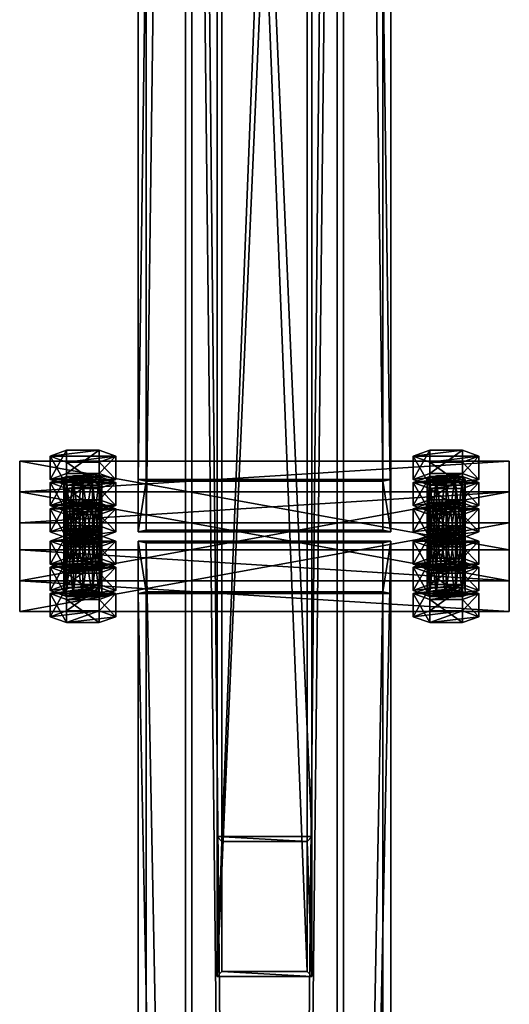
# Model space of a CAD drawing. Header units: millimetres. Extents: x -333 to 67333, y -930 to 39730.
# Tile 500 of 656: x 27745 to 28055, y 7622 to 8246. Entities that reach past the tile are written whole.
import ezdxf

# ---------------------------------------------------------------- set-up
doc = ezdxf.new("R2010")
doc.units = ezdxf.units.MM
for name, color, linetype in [('5', 7, 'Continuous'), ('6', 7, 'Continuous'), ('8', 7, 'Continuous'), ('95', 7, 'Continuous'), ('99', 7, 'Continuous')]:
    doc.layers.add(name, color=color, linetype=linetype)

msp = doc.modelspace()

# ---------------------------------------------------------------- meshes
at = {"layer": '5', "color": 131}
mesh = msp.add_polyface(dxfattribs=at)
corners = [(27946, 185.3, 2984), (27854, 185.3, 2984), (27854, 9385, 2984), (27946, 9385, 2984), (27854, 185.3, 3076), (27854, 9385, 3076), (27946, 185.3, 3076), (27946, 9385, 3076), (27950, 185.3, 2980), (27950, 185.3, 3080), (27950, 9385, 3080), (27950, 9385, 2980), (27850, 185.3, 3080), (27850, 9385, 3080), (27850, 185.3, 2980), (27850, 9385, 2980)]
mesh.append_faces([[corners[k] for k in face] for face in [(0, 2, 3, 3), (1, 5, 2, 2), (4, 7, 5, 5), (6, 3, 7, 7), (8, 10, 11, 11), (9, 13, 10, 10), (12, 15, 13, 13), (14, 11, 15, 15)]], dxfattribs={"vtx0": -1, "color": 131})
mesh.append_faces([[corners[k] for k in face] for face in [(9, 6, 12, 12), (6, 8, 0, 0), (0, 8, 1, 1), (12, 4, 14, 14), (4, 12, 6, 6), (14, 1, 8, 8), (11, 3, 15, 15), (3, 10, 7, 7), (7, 10, 5, 5), (15, 2, 13, 13), (2, 15, 3, 3), (13, 5, 10, 10)]], dxfattribs={"vtx0": -1, "vtx1": -1, "color": 131})
mesh.append_faces([[corners[k] for k in face] for face in [(6, 9, 8, 8), (14, 4, 1, 1), (3, 11, 10, 10), (13, 2, 5, 5)]], dxfattribs={"vtx0": -1, "vtx2": -1, "vtx3": -1, "color": 131})
mesh.append_faces([[corners[k] for k in face] for face in [(0, 1, 2, 2), (1, 4, 5, 5), (4, 6, 7, 7), (6, 0, 3, 3), (8, 9, 10, 10), (9, 12, 13, 13), (12, 14, 15, 15), (14, 8, 11, 11)]], dxfattribs={"vtx2": -1, "vtx3": -1, "color": 131})
at = {"layer": '6', "color": 2}
mesh = msp.add_polyface(dxfattribs=at)
corners = [(27980, 19380.14, 7183.53), (27820, 19380.14, 7183.53), (27820, 7954.94, 4755.1), (27980, 7954.94, 4755.1), (27980, 19380.14, 7347.1), (27980, 7921.68, 4911.61), (27820, 19380.14, 7347.1), (27820, 7921.68, 4911.61), (27825, 7953.9, 4759.99), (27975, 7953.9, 4759.99), (27975, 7922.72, 4906.72), (27825, 7922.72, 4906.72), (27975, 19380.14, 7188.64), (27975, 19380.14, 7341.99), (27825, 19380.14, 7188.64), (27825, 19380.14, 7341.99)]
mesh.append_faces([[corners[k] for k in face] for face in [(0, 2, 3, 3), (4, 3, 5, 5), (6, 5, 7, 7), (1, 7, 2, 2), (12, 10, 9, 9), (14, 9, 8, 8), (15, 8, 11, 11), (13, 11, 10, 10)]], dxfattribs={"vtx0": -1, "color": 2})
mesh.append_faces([[corners[k] for k in face] for face in [(2, 8, 3, 3), (8, 7, 11, 11), (11, 7, 10, 10), (3, 9, 5, 5), (9, 3, 8, 8), (5, 10, 7, 7), (0, 12, 1, 1), (12, 4, 13, 13), (13, 4, 15, 15), (1, 14, 6, 6), (14, 1, 12, 12), (6, 15, 4, 4)]], dxfattribs={"vtx0": -1, "vtx1": -1, "color": 2})
mesh.append_faces([[corners[k] for k in face] for face in [(8, 2, 7, 7), (5, 9, 10, 10), (12, 0, 4, 4), (6, 14, 15, 15)]], dxfattribs={"vtx0": -1, "vtx2": -1, "vtx3": -1, "color": 2})
mesh.append_faces([[corners[k] for k in face] for face in [(0, 1, 2, 2), (4, 0, 3, 3), (6, 4, 5, 5), (1, 6, 7, 7), (12, 13, 10, 10), (14, 12, 9, 9), (15, 14, 8, 8), (13, 15, 11, 11)]], dxfattribs={"vtx2": -1, "vtx3": -1, "color": 2})
mesh = msp.add_polyface(dxfattribs=at)
corners = [(27825, 7914.78, 4751.68), (27975, 7914.78, 4751.68), (27975, 175.3, 3106.65), (27825, 175.3, 3106.65), (27975, 7883.59, 4898.4), (27975, 25.3, 3228.12), (27825, 7883.59, 4898.4), (27825, 25.3, 3228.12), (27820, 7915.82, 4746.79), (27820, 7882.55, 4903.29), (27820, 20.3, 3232.17), (27820, 180.3, 3102.61), (27980, 7882.55, 4903.29), (27980, 20.3, 3232.17), (27980, 7915.82, 4746.79), (27980, 180.3, 3102.61)]
mesh.append_faces([[corners[k] for k in face] for face in [(0, 2, 3, 3), (1, 5, 2, 2), (4, 7, 5, 5), (6, 3, 7, 7), (8, 10, 11, 11), (9, 13, 10, 10), (12, 15, 13, 13), (14, 11, 15, 15)]], dxfattribs={"vtx0": -1, "color": 2})
mesh.append_faces([[corners[k] for k in face] for face in [(9, 6, 12, 12), (6, 8, 0, 0), (0, 8, 1, 1), (12, 4, 14, 14), (4, 12, 6, 6), (14, 1, 8, 8), (11, 3, 15, 15), (3, 10, 7, 7), (7, 10, 5, 5), (15, 2, 13, 13), (2, 15, 3, 3), (13, 5, 10, 10)]], dxfattribs={"vtx0": -1, "vtx1": -1, "color": 2})
mesh.append_faces([[corners[k] for k in face] for face in [(6, 9, 8, 8), (14, 4, 1, 1), (3, 11, 10, 10), (13, 2, 5, 5)]], dxfattribs={"vtx0": -1, "vtx2": -1, "vtx3": -1, "color": 2})
mesh.append_faces([[corners[k] for k in face] for face in [(0, 1, 2, 2), (1, 4, 5, 5), (4, 6, 7, 7), (6, 0, 3, 3), (8, 9, 10, 10), (9, 12, 13, 13), (12, 14, 15, 15), (14, 8, 11, 11)]], dxfattribs={"vtx2": -1, "vtx3": -1, "color": 2})
at = {"layer": '8', "color": 253}
mesh = msp.add_polyface(dxfattribs=at)
corners = [(27927, 7643.02, 4688.8), (27873, 7643.02, 4688.8), (27873, 9009.3, 3080), (27927, 9009.3, 3080), (27873, 7725.26, 4706.28), (27873, 9106.38, 3080), (27927, 7725.26, 4706.28), (27927, 9106.38, 3080), (27930, 7639.68, 4688.1), (27930, 7728.59, 4706.99), (27930, 9110.32, 3080), (27930, 9005.36, 3080), (27870, 7728.59, 4706.99), (27870, 9110.32, 3080), (27870, 7639.68, 4688.1), (27870, 9005.36, 3080)]
mesh.append_faces([[corners[k] for k in face] for face in [(0, 2, 3, 3), (1, 5, 2, 2), (4, 7, 5, 5), (6, 3, 7, 7), (8, 10, 11, 11), (9, 13, 10, 10), (12, 15, 13, 13), (14, 11, 15, 15)]], dxfattribs={"vtx0": -1, "color": 253})
mesh.append_faces([[corners[k] for k in face] for face in [(9, 6, 12, 12), (6, 8, 0, 0), (0, 8, 1, 1), (12, 4, 14, 14), (4, 12, 6, 6), (14, 1, 8, 8), (11, 3, 15, 15), (3, 10, 7, 7), (7, 10, 5, 5), (15, 2, 13, 13), (2, 15, 3, 3), (13, 5, 10, 10)]], dxfattribs={"vtx0": -1, "vtx1": -1, "color": 253})
mesh.append_faces([[corners[k] for k in face] for face in [(6, 9, 8, 8), (14, 4, 1, 1), (3, 11, 10, 10), (13, 2, 5, 5)]], dxfattribs={"vtx0": -1, "vtx2": -1, "vtx3": -1, "color": 253})
mesh.append_faces([[corners[k] for k in face] for face in [(0, 1, 2, 2), (1, 4, 5, 5), (4, 6, 7, 7), (6, 0, 3, 3), (8, 9, 10, 10), (9, 12, 13, 13), (12, 14, 15, 15), (14, 8, 11, 11)]], dxfattribs={"vtx2": -1, "vtx3": -1, "color": 253})
at = {"layer": '95', "color": 7}
mesh = msp.add_polyface(dxfattribs=at)
corners = [(27795.4, 7940.09, 4897.12), (27764.22, 7936.35, 4914.73), (27774.61, 7940.09, 4897.12), (27805.79, 7936.35, 4914.73), (27791, 7940.47, 4823.19), (27779, 7940.47, 4823.19), (27785, 7940.8, 4821.62), (27774.61, 7939.56, 4827.49), (27773, 7938.31, 4833.36), (27795.4, 7939.56, 4827.49), (27774.61, 7937.06, 4839.22), (27797, 7938.31, 4833.36), (27779, 7936.15, 4843.52), (27795.4, 7937.06, 4839.22), (27805.79, 7952.98, 4836.47), (27795.4, 7956.72, 4818.87), (27795.4, 7942.05, 4815.75), (27805.79, 7938.31, 4833.36), (27774.61, 7956.72, 4818.87), (27774.61, 7942.05, 4815.75), (27764.22, 7952.98, 4836.47), (27764.22, 7938.31, 4833.36), (27774.61, 7949.24, 4854.08), (27774.61, 7934.57, 4850.96), (27795.4, 7949.24, 4854.08), (27795.4, 7934.57, 4850.96), (27795.4, 7956.19, 4749.24), (27791, 7957.1, 4744.94), (27791, 7917.98, 4736.62), (27785, 7957.44, 4743.37), (27785, 7918.31, 4735.05), (27779, 7957.1, 4744.94), (27779, 7917.98, 4736.62), (27774.61, 7956.19, 4749.24), (27774.61, 7917.07, 4740.92), (27773, 7954.94, 4755.1), (27797, 7954.94, 4755.1), (27774.61, 7953.69, 4760.97), (27779, 7952.78, 4765.27), (27795.4, 7953.69, 4760.97), (27785, 7952.45, 4766.84), (27791, 7952.78, 4765.27), (27805.79, 7969.61, 4758.22), (27795.4, 7973.36, 4740.62), (27795.4, 7958.68, 4737.5), (27805.79, 7954.94, 4755.1), (27774.61, 7973.36, 4740.62), (27774.61, 7958.68, 4737.5), (27764.22, 7969.61, 4758.22), (27764.22, 7954.94, 4755.1), (27774.61, 7965.87, 4775.83), (27774.61, 7951.2, 4772.71), (27795.4, 7965.87, 4775.83), (27795.4, 7951.2, 4772.71)]
mesh.append_faces([[corners[k] for k in face] for face in [(0, 1, 2, 2), (4, 5, 6, 6), (14, 16, 17, 17), (15, 19, 16, 16), (18, 21, 19, 19), (20, 23, 21, 21), (22, 25, 23, 23), (24, 17, 25, 25), (15, 20, 18, 18), (22, 14, 24, 24), (21, 16, 19, 19), (27, 31, 29, 29), (40, 39, 41, 41), (42, 44, 45, 45), (43, 47, 44, 44), (46, 49, 47, 47), (48, 51, 49, 49), (50, 53, 51, 51), (52, 45, 53, 53), (43, 48, 46, 46), (50, 42, 52, 52), (45, 51, 53, 53), (49, 44, 47, 47)]], dxfattribs={"vtx0": -1, "color": 7})
mesh.append_faces([[corners[k] for k in face] for face in [(5, 4, 7, 7), (7, 4, 8, 8), (8, 9, 10, 10), (10, 11, 12, 12), (20, 14, 22, 22), (23, 17, 21, 21), (31, 27, 33, 33), (33, 27, 35, 35), (35, 36, 37, 37), (37, 36, 38, 38), (38, 39, 40, 40), (48, 42, 50, 50), (51, 45, 49, 49)]], dxfattribs={"vtx0": -1, "vtx1": -1, "color": 7})
mesh.append_faces([[corners[k] for k in face] for face in [(1, 0, 3, 3), (8, 4, 9, 9), (10, 9, 11, 11), (12, 11, 13, 13), (20, 15, 14, 14), (21, 17, 16, 16), (35, 27, 26, 26), (35, 26, 36, 36), (38, 36, 39, 39), (48, 43, 42, 42), (49, 45, 44, 44)]], dxfattribs={"vtx0": -1, "vtx2": -1, "vtx3": -1, "color": 7})
mesh.append_faces([[corners[k] for k in face] for face in [(14, 15, 16, 16), (15, 18, 19, 19), (18, 20, 21, 21), (20, 22, 23, 23), (22, 24, 25, 25), (24, 14, 17, 17), (26, 27, 28, 28), (27, 29, 30, 30), (29, 31, 32, 32), (31, 33, 34, 34), (42, 43, 44, 44), (43, 46, 47, 47), (46, 48, 49, 49), (48, 50, 51, 51), (50, 52, 53, 53), (52, 42, 45, 45)]], dxfattribs={"vtx2": -1, "vtx3": -1, "color": 7})
mesh = msp.add_polyface(dxfattribs=at)
corners = [(28025.4, 7940.09, 4897.12), (27994.22, 7936.35, 4914.73), (28004.61, 7940.09, 4897.12), (28035.79, 7936.35, 4914.73), (28021, 7940.47, 4823.19), (28009, 7940.47, 4823.19), (28015, 7940.8, 4821.62), (28004.61, 7939.56, 4827.49), (28003, 7938.31, 4833.36), (28025.4, 7939.56, 4827.49), (28004.61, 7937.06, 4839.22), (28027, 7938.31, 4833.36), (28009, 7936.15, 4843.52), (28025.4, 7937.06, 4839.22), (28035.79, 7952.98, 4836.47), (28025.4, 7956.72, 4818.87), (28025.4, 7942.05, 4815.75), (28035.79, 7938.31, 4833.36), (28004.61, 7956.72, 4818.87), (28004.61, 7942.05, 4815.75), (27994.22, 7952.98, 4836.47), (27994.22, 7938.31, 4833.36), (28004.61, 7949.24, 4854.08), (28004.61, 7934.57, 4850.96), (28025.4, 7949.24, 4854.08), (28025.4, 7934.57, 4850.96), (28025.4, 7956.19, 4749.24), (28021, 7957.1, 4744.94), (28021, 7917.98, 4736.62), (28015, 7957.44, 4743.37), (28015, 7918.31, 4735.05), (28009, 7957.1, 4744.94), (28009, 7917.98, 4736.62), (28004.61, 7956.19, 4749.24), (28004.61, 7917.07, 4740.92), (28003, 7954.94, 4755.1), (28004.61, 7953.69, 4760.97), (28027, 7954.94, 4755.1), (28009, 7952.78, 4765.27), (28025.4, 7953.69, 4760.97), (28015, 7952.45, 4766.84), (28021, 7952.78, 4765.27), (28035.79, 7969.61, 4758.22), (28025.4, 7973.36, 4740.62), (28025.4, 7958.68, 4737.5), (28035.79, 7954.94, 4755.1), (28004.61, 7973.36, 4740.62), (28004.61, 7958.68, 4737.5), (27994.22, 7969.61, 4758.22), (27994.22, 7954.94, 4755.1), (28004.61, 7965.87, 4775.83), (28004.61, 7951.2, 4772.71), (28025.4, 7965.87, 4775.83), (28025.4, 7951.2, 4772.71)]
mesh.append_faces([[corners[k] for k in face] for face in [(0, 1, 2, 2), (4, 5, 6, 6), (14, 16, 17, 17), (15, 19, 16, 16), (18, 21, 19, 19), (20, 23, 21, 21), (22, 25, 23, 23), (24, 17, 25, 25), (15, 20, 18, 18), (22, 14, 24, 24), (21, 16, 19, 19), (27, 31, 29, 29), (40, 39, 41, 41), (42, 44, 45, 45), (43, 47, 44, 44), (46, 49, 47, 47), (48, 51, 49, 49), (50, 53, 51, 51), (52, 45, 53, 53), (43, 48, 46, 46), (50, 42, 52, 52), (45, 51, 53, 53), (49, 44, 47, 47)]], dxfattribs={"vtx0": -1, "color": 7})
mesh.append_faces([[corners[k] for k in face] for face in [(5, 4, 7, 7), (7, 4, 8, 8), (8, 9, 10, 10), (10, 11, 12, 12), (20, 14, 22, 22), (23, 16, 21, 21), (31, 27, 33, 33), (33, 27, 35, 35), (35, 26, 36, 36), (36, 37, 38, 38), (38, 39, 40, 40), (48, 42, 50, 50), (51, 44, 49, 49)]], dxfattribs={"vtx0": -1, "vtx1": -1, "color": 7})
mesh.append_faces([[corners[k] for k in face] for face in [(1, 0, 3, 3), (8, 4, 9, 9), (10, 9, 11, 11), (12, 11, 13, 13), (20, 15, 14, 14), (23, 17, 16, 16), (35, 27, 26, 26), (36, 26, 37, 37), (38, 37, 39, 39), (48, 43, 42, 42), (51, 45, 44, 44)]], dxfattribs={"vtx0": -1, "vtx2": -1, "vtx3": -1, "color": 7})
mesh.append_faces([[corners[k] for k in face] for face in [(14, 15, 16, 16), (15, 18, 19, 19), (18, 20, 21, 21), (20, 22, 23, 23), (22, 24, 25, 25), (24, 14, 17, 17), (26, 27, 28, 28), (27, 29, 30, 30), (29, 31, 32, 32), (31, 33, 34, 34), (42, 43, 44, 44), (43, 46, 47, 47), (46, 48, 49, 49), (48, 50, 51, 51), (50, 52, 53, 53), (52, 42, 45, 45)]], dxfattribs={"vtx2": -1, "vtx3": -1, "color": 7})
mesh = msp.add_polyface(dxfattribs=at)
corners = [(27785, 7924.17, 4899.87), (27774.61, 7922.92, 4905.74), (27779, 7923.84, 4901.44), (27791, 7923.84, 4901.44), (27795.4, 7922.92, 4905.74), (27773, 7921.68, 4911.61), (27797, 7921.68, 4911.61), (27774.61, 7920.43, 4917.48), (27779, 7919.52, 4921.77), (27795.4, 7920.43, 4917.48), (27791, 7919.52, 4921.77), (27785, 7919.18, 4923.35), (27805.79, 7936.35, 4914.73), (27795.4, 7940.09, 4897.12), (27795.4, 7925.42, 4894), (27805.79, 7921.68, 4911.61), (27774.61, 7940.09, 4897.12), (27774.61, 7925.42, 4894), (27764.22, 7936.35, 4914.73), (27764.22, 7921.68, 4911.61), (27774.61, 7932.61, 4932.33), (27774.61, 7917.93, 4929.21), (27795.4, 7932.61, 4932.33), (27795.4, 7917.93, 4929.21), (27797, 7938.31, 4833.36), (27795.4, 7939.56, 4827.49), (27795.4, 7900.43, 4819.17), (27791, 7940.47, 4823.19), (27791, 7901.35, 4814.88), (27785, 7940.8, 4821.62), (27785, 7901.68, 4813.3), (27779, 7940.47, 4823.19), (27779, 7901.35, 4814.88), (27774.61, 7939.56, 4827.49), (27774.61, 7900.43, 4819.17), (27773, 7938.31, 4833.36), (27773, 7899.19, 4825.04), (27774.61, 7937.06, 4839.22), (27774.61, 7897.94, 4830.91), (27791, 7936.15, 4843.52), (27795.4, 7937.06, 4839.22), (27795.4, 7897.94, 4830.91), (27797, 7899.19, 4825.04), (27779, 7936.15, 4843.52), (27785, 7935.81, 4845.09), (27805.79, 7938.31, 4833.36), (27774.61, 7934.57, 4850.96), (27795.4, 7934.57, 4850.96), (27797, 7954.94, 4755.1), (27795.4, 7956.19, 4749.24), (27795.4, 7917.07, 4740.92), (27797, 7915.82, 4746.79), (27791, 7917.98, 4736.62), (27791, 7957.1, 4744.94), (27785, 7918.31, 4735.05), (27785, 7957.44, 4743.37), (27779, 7917.98, 4736.62), (27779, 7957.1, 4744.94), (27774.61, 7917.07, 4740.92), (27774.61, 7956.19, 4749.24), (27773, 7954.94, 4755.1), (27773, 7915.82, 4746.79), (27774.61, 7953.69, 4760.97), (27774.61, 7914.57, 4752.66), (27779, 7952.78, 4765.27), (27779, 7913.66, 4756.95), (27785, 7952.45, 4766.84), (27785, 7913.32, 4758.53), (27791, 7952.78, 4765.27), (27791, 7913.66, 4756.95), (27795.4, 7953.69, 4760.97), (27795.4, 7914.57, 4752.66), (27795.4, 7919.56, 4729.18), (27764.22, 7915.82, 4746.79), (27774.61, 7919.56, 4729.18)]
mesh.append_faces([[corners[k] for k in face] for face in [(0, 1, 2, 2), (8, 10, 11, 11), (12, 14, 15, 15), (13, 17, 14, 14), (16, 19, 17, 17), (18, 21, 19, 19), (20, 23, 21, 21), (22, 15, 23, 23), (20, 12, 22, 22), (15, 21, 23, 23), (19, 14, 17, 17), (44, 40, 39, 39), (45, 46, 47, 47), (48, 50, 51, 51), (49, 52, 50, 50), (53, 54, 52, 52), (55, 56, 54, 54), (57, 58, 56, 56), (59, 61, 58, 58), (60, 63, 61, 61), (62, 65, 63, 63), (64, 67, 65, 65), (66, 69, 67, 67), (68, 71, 69, 69), (70, 51, 71, 71), (58, 54, 56, 56), (72, 73, 74, 74)]], dxfattribs={"vtx0": -1, "color": 7})
mesh.append_faces([[corners[k] for k in face] for face in [(1, 4, 5, 5), (5, 6, 7, 7), (7, 6, 8, 8), (18, 12, 20, 20), (21, 14, 19, 19), (43, 40, 44, 44)]], dxfattribs={"vtx0": -1, "vtx1": -1, "color": 7})
mesh.append_faces([[corners[k] for k in face] for face in [(1, 0, 3, 3), (1, 3, 4, 4), (5, 4, 6, 6), (8, 6, 9, 9), (8, 9, 10, 10), (21, 15, 14, 14), (58, 52, 54, 54)]], dxfattribs={"vtx0": -1, "vtx2": -1, "vtx3": -1, "color": 7})
mesh.append_faces([[corners[k] for k in face] for face in [(12, 13, 14, 14), (13, 16, 17, 17), (16, 18, 19, 19), (18, 20, 21, 21), (20, 22, 23, 23), (22, 12, 15, 15), (24, 25, 26, 26), (25, 27, 28, 28), (27, 29, 30, 30), (29, 31, 32, 32), (31, 33, 34, 34), (33, 35, 36, 36), (35, 37, 38, 38), (39, 40, 41, 41), (40, 24, 42, 42), (48, 49, 50, 50), (59, 60, 61, 61), (60, 62, 63, 63), (62, 64, 65, 65), (64, 66, 67, 67), (66, 68, 69, 69), (68, 70, 71, 71), (70, 48, 51, 51)]], dxfattribs={"vtx2": -1, "vtx3": -1, "color": 7})
mesh = msp.add_polyface(dxfattribs=at)
corners = [(28015, 7924.17, 4899.87), (28004.61, 7922.92, 4905.74), (28009, 7923.84, 4901.44), (28021, 7923.84, 4901.44), (28003, 7921.68, 4911.61), (28025.4, 7922.92, 4905.74), (28004.61, 7920.43, 4917.48), (28027, 7921.68, 4911.61), (28009, 7919.52, 4921.77), (28025.4, 7920.43, 4917.48), (28015, 7919.18, 4923.35), (28021, 7919.52, 4921.77), (28035.79, 7936.35, 4914.73), (28025.4, 7940.09, 4897.12), (28025.4, 7925.42, 4894), (28035.79, 7921.68, 4911.61), (28004.61, 7940.09, 4897.12), (28004.61, 7925.42, 4894), (27994.22, 7936.35, 4914.73), (27994.22, 7921.68, 4911.61), (28004.61, 7932.61, 4932.33), (28004.61, 7917.93, 4929.21), (28025.4, 7932.61, 4932.33), (28025.4, 7917.93, 4929.21), (28027, 7938.31, 4833.36), (28025.4, 7939.56, 4827.49), (28025.4, 7900.43, 4819.17), (28021, 7940.47, 4823.19), (28021, 7901.35, 4814.88), (28015, 7940.8, 4821.62), (28015, 7901.68, 4813.3), (28009, 7940.47, 4823.19), (28009, 7901.35, 4814.88), (28004.61, 7939.56, 4827.49), (28004.61, 7900.43, 4819.17), (28003, 7938.31, 4833.36), (28003, 7899.19, 4825.04), (28004.61, 7937.06, 4839.22), (28004.61, 7897.94, 4830.91), (28021, 7936.15, 4843.52), (28025.4, 7937.06, 4839.22), (28025.4, 7897.94, 4830.91), (28027, 7899.19, 4825.04), (28009, 7936.15, 4843.52), (28015, 7935.81, 4845.09), (28035.79, 7938.31, 4833.36), (28004.61, 7934.57, 4850.96), (28025.4, 7934.57, 4850.96), (28027, 7954.94, 4755.1), (28025.4, 7956.19, 4749.24), (28025.4, 7917.07, 4740.92), (28027, 7915.82, 4746.79), (28021, 7917.98, 4736.62), (28021, 7957.1, 4744.94), (28015, 7918.31, 4735.05), (28015, 7957.44, 4743.37), (28009, 7917.98, 4736.62), (28009, 7957.1, 4744.94), (28004.61, 7917.07, 4740.92), (28004.61, 7956.19, 4749.24), (28003, 7954.94, 4755.1), (28003, 7915.82, 4746.79), (28004.61, 7953.69, 4760.97), (28004.61, 7914.57, 4752.66), (28009, 7952.78, 4765.27), (28009, 7913.66, 4756.95), (28015, 7952.45, 4766.84), (28015, 7913.32, 4758.53), (28021, 7952.78, 4765.27), (28021, 7913.66, 4756.95), (28025.4, 7953.69, 4760.97), (28025.4, 7914.57, 4752.66), (28025.4, 7919.56, 4729.18), (27994.22, 7915.82, 4746.79), (28004.61, 7919.56, 4729.18)]
mesh.append_faces([[corners[k] for k in face] for face in [(0, 1, 2, 2), (10, 9, 11, 11), (12, 14, 15, 15), (13, 17, 14, 14), (16, 19, 17, 17), (18, 21, 19, 19), (20, 23, 21, 21), (22, 15, 23, 23), (20, 12, 22, 22), (15, 21, 23, 23), (19, 14, 17, 17), (44, 40, 39, 39), (45, 46, 47, 47), (48, 50, 51, 51), (49, 52, 50, 50), (53, 54, 52, 52), (55, 56, 54, 54), (57, 58, 56, 56), (59, 61, 58, 58), (60, 63, 61, 61), (62, 65, 63, 63), (64, 67, 65, 65), (66, 69, 67, 67), (68, 71, 69, 69), (70, 51, 71, 71), (58, 54, 56, 56), (72, 73, 74, 74)]], dxfattribs={"vtx0": -1, "color": 7})
mesh.append_faces([[corners[k] for k in face] for face in [(1, 3, 4, 4), (4, 5, 6, 6), (6, 7, 8, 8), (8, 9, 10, 10), (18, 12, 20, 20), (21, 14, 19, 19), (43, 40, 44, 44)]], dxfattribs={"vtx0": -1, "vtx1": -1, "color": 7})
mesh.append_faces([[corners[k] for k in face] for face in [(1, 0, 3, 3), (4, 3, 5, 5), (6, 5, 7, 7), (8, 7, 9, 9), (21, 15, 14, 14), (58, 52, 54, 54)]], dxfattribs={"vtx0": -1, "vtx2": -1, "vtx3": -1, "color": 7})
mesh.append_faces([[corners[k] for k in face] for face in [(12, 13, 14, 14), (13, 16, 17, 17), (16, 18, 19, 19), (18, 20, 21, 21), (20, 22, 23, 23), (22, 12, 15, 15), (24, 25, 26, 26), (25, 27, 28, 28), (27, 29, 30, 30), (29, 31, 32, 32), (31, 33, 34, 34), (33, 35, 36, 36), (35, 37, 38, 38), (39, 40, 41, 41), (40, 24, 42, 42), (48, 49, 50, 50), (59, 60, 61, 61), (60, 62, 63, 63), (62, 64, 65, 65), (64, 66, 67, 67), (66, 68, 69, 69), (68, 70, 71, 71), (70, 48, 51, 51)]], dxfattribs={"vtx2": -1, "vtx3": -1, "color": 7})
mesh = msp.add_polyface(dxfattribs=at)
corners = [(27797, 7921.68, 4911.61), (27795.4, 7922.92, 4905.74), (27795.4, 7883.8, 4897.42), (27791, 7923.84, 4901.44), (27791, 7884.71, 4893.13), (27785, 7924.17, 4899.87), (27785, 7885.05, 4891.55), (27779, 7923.84, 4901.44), (27779, 7884.71, 4893.13), (27774.61, 7922.92, 4905.74), (27774.61, 7883.8, 4897.42), (27773, 7921.68, 4911.61), (27773, 7882.55, 4903.29), (27774.61, 7920.43, 4917.48), (27774.61, 7881.31, 4909.16), (27779, 7919.52, 4921.77), (27779, 7880.39, 4913.46), (27785, 7919.18, 4923.35), (27785, 7880.06, 4915.03), (27791, 7919.52, 4921.77), (27791, 7880.39, 4913.46), (27795.4, 7920.43, 4917.48), (27795.4, 7881.31, 4909.16), (27797, 7882.55, 4903.29), (27797, 7938.31, 4833.36), (27795.4, 7900.43, 4819.17), (27797, 7899.19, 4825.04), (27795.4, 7939.56, 4827.49), (27791, 7901.35, 4814.88), (27791, 7940.47, 4823.19), (27785, 7901.68, 4813.3), (27785, 7940.8, 4821.62), (27779, 7901.35, 4814.88), (27779, 7940.47, 4823.19), (27774.61, 7900.43, 4819.17), (27774.61, 7939.56, 4827.49), (27773, 7899.19, 4825.04), (27773, 7938.31, 4833.36), (27774.61, 7897.94, 4830.91), (27774.61, 7937.06, 4839.22), (27779, 7936.15, 4843.52), (27779, 7897.03, 4835.21), (27785, 7935.81, 4845.09), (27785, 7896.69, 4836.78), (27791, 7936.15, 4843.52), (27791, 7897.03, 4835.21), (27795.4, 7897.94, 4830.91), (27795.4, 7937.06, 4839.22), (27795.4, 7902.93, 4807.43), (27764.22, 7899.19, 4825.04), (27774.61, 7902.93, 4807.43), (27805.79, 7899.19, 4825.04), (27795.4, 7914.57, 4752.66), (27785, 7913.32, 4758.53), (27791, 7913.66, 4756.95), (27779, 7913.66, 4756.95), (27797, 7915.82, 4746.79), (27774.61, 7914.57, 4752.66), (27795.4, 7917.07, 4740.92), (27773, 7915.82, 4746.79), (27791, 7917.98, 4736.62), (27774.61, 7917.07, 4740.92), (27805.79, 7915.82, 4746.79), (27795.4, 7919.56, 4729.18), (27795.4, 7904.89, 4726.06), (27805.79, 7901.15, 4743.67), (27774.61, 7919.56, 4729.18), (27774.61, 7904.89, 4726.06), (27764.22, 7915.82, 4746.79), (27764.22, 7901.15, 4743.67), (27774.61, 7912.08, 4764.4), (27774.61, 7897.4, 4761.28), (27795.4, 7912.08, 4764.4), (27795.4, 7897.4, 4761.28)]
mesh.append_faces([[corners[k] for k in face] for face in [(24, 25, 26, 26), (27, 28, 25, 25), (29, 30, 28, 28), (31, 32, 30, 30), (33, 34, 32, 32), (35, 36, 34, 34), (37, 38, 36, 36), (39, 41, 38, 38), (40, 43, 41, 41), (42, 45, 43, 43), (44, 46, 45, 45), (47, 26, 46, 46), (34, 30, 32, 32), (48, 49, 50, 50), (52, 53, 54, 54), (62, 64, 65, 65), (63, 67, 64, 64), (66, 69, 67, 67), (68, 71, 69, 69), (70, 73, 71, 71), (72, 65, 73, 73), (70, 62, 72, 72), (65, 71, 73, 73), (69, 64, 67, 67)]], dxfattribs={"vtx0": -1, "color": 7})
mesh.append_faces([[corners[k] for k in face] for face in [(38, 25, 36, 36), (36, 28, 34, 34), (53, 52, 55, 55), (55, 56, 57, 57), (57, 58, 59, 59), (59, 60, 61, 61), (68, 62, 70, 70), (71, 65, 69, 69)]], dxfattribs={"vtx0": -1, "vtx1": -1, "color": 7})
mesh.append_faces([[corners[k] for k in face] for face in [(41, 46, 26, 26), (38, 26, 25, 25), (36, 25, 28, 28), (34, 28, 30, 30), (49, 48, 51, 51), (55, 52, 56, 56), (57, 56, 58, 58), (59, 58, 60, 60), (68, 63, 62, 62), (69, 65, 64, 64)]], dxfattribs={"vtx0": -1, "vtx2": -1, "vtx3": -1, "color": 7})
mesh.append_faces([[corners[k] for k in face] for face in [(0, 1, 2, 2), (1, 3, 4, 4), (3, 5, 6, 6), (5, 7, 8, 8), (7, 9, 10, 10), (9, 11, 12, 12), (11, 13, 14, 14), (13, 15, 16, 16), (15, 17, 18, 18), (17, 19, 20, 20), (19, 21, 22, 22), (21, 0, 23, 23), (39, 40, 41, 41), (40, 42, 43, 43), (42, 44, 45, 45), (62, 63, 64, 64), (63, 66, 67, 67), (66, 68, 69, 69), (68, 70, 71, 71), (70, 72, 73, 73), (72, 62, 65, 65)]], dxfattribs={"vtx2": -1, "vtx3": -1, "color": 7})
mesh = msp.add_polyface(dxfattribs=at)
corners = [(28027, 7921.68, 4911.61), (28025.4, 7922.92, 4905.74), (28025.4, 7883.8, 4897.42), (28021, 7923.84, 4901.44), (28021, 7884.71, 4893.13), (28015, 7924.17, 4899.87), (28015, 7885.05, 4891.55), (28009, 7923.84, 4901.44), (28009, 7884.71, 4893.13), (28004.61, 7922.92, 4905.74), (28004.61, 7883.8, 4897.42), (28003, 7921.68, 4911.61), (28003, 7882.55, 4903.29), (28004.61, 7920.43, 4917.48), (28004.61, 7881.31, 4909.16), (28009, 7919.52, 4921.77), (28009, 7880.39, 4913.46), (28015, 7919.18, 4923.35), (28015, 7880.06, 4915.03), (28021, 7919.52, 4921.77), (28021, 7880.39, 4913.46), (28025.4, 7920.43, 4917.48), (28025.4, 7881.31, 4909.16), (28027, 7882.55, 4903.29), (28027, 7938.31, 4833.36), (28025.4, 7900.43, 4819.17), (28027, 7899.19, 4825.04), (28025.4, 7939.56, 4827.49), (28021, 7901.35, 4814.88), (28021, 7940.47, 4823.19), (28015, 7901.68, 4813.3), (28015, 7940.8, 4821.62), (28009, 7901.35, 4814.88), (28009, 7940.47, 4823.19), (28004.61, 7900.43, 4819.17), (28004.61, 7939.56, 4827.49), (28003, 7899.19, 4825.04), (28003, 7938.31, 4833.36), (28004.61, 7897.94, 4830.91), (28004.61, 7937.06, 4839.22), (28009, 7936.15, 4843.52), (28009, 7897.03, 4835.21), (28015, 7935.81, 4845.09), (28015, 7896.69, 4836.78), (28021, 7936.15, 4843.52), (28021, 7897.03, 4835.21), (28025.4, 7897.94, 4830.91), (28025.4, 7937.06, 4839.22), (28025.4, 7902.93, 4807.43), (27994.22, 7899.19, 4825.04), (28004.61, 7902.93, 4807.43), (28035.79, 7899.19, 4825.04), (28025.4, 7914.57, 4752.66), (28015, 7913.32, 4758.53), (28021, 7913.66, 4756.95), (28009, 7913.66, 4756.95), (28027, 7915.82, 4746.79), (28004.61, 7914.57, 4752.66), (28025.4, 7917.07, 4740.92), (28003, 7915.82, 4746.79), (28021, 7917.98, 4736.62), (28004.61, 7917.07, 4740.92), (28035.79, 7915.82, 4746.79), (28025.4, 7919.56, 4729.18), (28025.4, 7904.89, 4726.06), (28035.79, 7901.15, 4743.67), (28004.61, 7919.56, 4729.18), (28004.61, 7904.89, 4726.06), (27994.22, 7915.82, 4746.79), (27994.22, 7901.15, 4743.67), (28004.61, 7912.08, 4764.4), (28004.61, 7897.4, 4761.28), (28025.4, 7912.08, 4764.4), (28025.4, 7897.4, 4761.28)]
mesh.append_faces([[corners[k] for k in face] for face in [(24, 25, 26, 26), (27, 28, 25, 25), (29, 30, 28, 28), (31, 32, 30, 30), (33, 34, 32, 32), (35, 36, 34, 34), (37, 38, 36, 36), (39, 41, 38, 38), (40, 43, 41, 41), (42, 45, 43, 43), (44, 46, 45, 45), (47, 26, 46, 46), (34, 30, 32, 32), (48, 49, 50, 50), (52, 53, 54, 54), (62, 64, 65, 65), (63, 67, 64, 64), (66, 69, 67, 67), (68, 71, 69, 69), (70, 73, 71, 71), (72, 65, 73, 73), (70, 62, 72, 72), (65, 71, 73, 73), (69, 64, 67, 67)]], dxfattribs={"vtx0": -1, "color": 7})
mesh.append_faces([[corners[k] for k in face] for face in [(38, 25, 36, 36), (36, 28, 34, 34), (53, 52, 55, 55), (55, 56, 57, 57), (57, 58, 59, 59), (59, 60, 61, 61), (68, 62, 70, 70), (71, 65, 69, 69)]], dxfattribs={"vtx0": -1, "vtx1": -1, "color": 7})
mesh.append_faces([[corners[k] for k in face] for face in [(41, 46, 26, 26), (38, 26, 25, 25), (36, 25, 28, 28), (34, 28, 30, 30), (49, 48, 51, 51), (55, 52, 56, 56), (57, 56, 58, 58), (59, 58, 60, 60), (68, 63, 62, 62), (69, 65, 64, 64)]], dxfattribs={"vtx0": -1, "vtx2": -1, "vtx3": -1, "color": 7})
mesh.append_faces([[corners[k] for k in face] for face in [(0, 1, 2, 2), (1, 3, 4, 4), (3, 5, 6, 6), (5, 7, 8, 8), (7, 9, 10, 10), (9, 11, 12, 12), (11, 13, 14, 14), (13, 15, 16, 16), (15, 17, 18, 18), (17, 19, 20, 20), (19, 21, 22, 22), (21, 0, 23, 23), (39, 40, 41, 41), (40, 42, 43, 43), (42, 44, 45, 45), (62, 63, 64, 64), (63, 66, 67, 67), (66, 68, 69, 69), (68, 70, 71, 71), (70, 72, 73, 73), (72, 62, 65, 65)]], dxfattribs={"vtx2": -1, "vtx3": -1, "color": 7})
mesh = msp.add_polyface(dxfattribs=at)
corners = [(27797, 7921.68, 4911.61), (27795.4, 7883.8, 4897.42), (27797, 7882.55, 4903.29), (27795.4, 7922.92, 4905.74), (27791, 7884.71, 4893.13), (27791, 7923.84, 4901.44), (27785, 7885.05, 4891.55), (27785, 7924.17, 4899.87), (27779, 7884.71, 4893.13), (27779, 7923.84, 4901.44), (27774.61, 7883.8, 4897.42), (27774.61, 7922.92, 4905.74), (27773, 7882.55, 4903.29), (27773, 7921.68, 4911.61), (27774.61, 7881.31, 4909.16), (27774.61, 7920.43, 4917.48), (27779, 7880.39, 4913.46), (27779, 7919.52, 4921.77), (27785, 7880.06, 4915.03), (27785, 7919.18, 4923.35), (27791, 7880.39, 4913.46), (27791, 7919.52, 4921.77), (27795.4, 7881.31, 4909.16), (27795.4, 7920.43, 4917.48), (27805.79, 7882.55, 4903.29), (27795.4, 7886.3, 4885.69), (27795.4, 7871.62, 4882.57), (27805.79, 7867.88, 4900.17), (27774.61, 7886.3, 4885.69), (27774.61, 7871.62, 4882.57), (27764.22, 7882.55, 4903.29), (27764.22, 7867.88, 4900.17), (27774.61, 7878.81, 4920.9), (27774.61, 7864.14, 4917.78), (27795.4, 7878.81, 4920.9), (27795.4, 7864.14, 4917.78), (27795.4, 7897.94, 4830.91), (27785, 7896.69, 4836.78), (27791, 7897.03, 4835.21), (27779, 7897.03, 4835.21), (27797, 7899.19, 4825.04), (27774.61, 7897.94, 4830.91), (27805.79, 7899.19, 4825.04), (27795.4, 7902.93, 4807.43), (27795.4, 7888.26, 4804.32), (27805.79, 7884.51, 4821.92), (27774.61, 7902.93, 4807.43), (27774.61, 7888.26, 4804.32), (27764.22, 7899.19, 4825.04), (27764.22, 7884.51, 4821.92), (27774.61, 7895.44, 4842.65), (27774.61, 7880.77, 4839.53), (27795.4, 7895.44, 4842.65), (27795.4, 7880.77, 4839.53)]
mesh.append_faces([[corners[k] for k in face] for face in [(0, 1, 2, 2), (3, 4, 1, 1), (5, 6, 4, 4), (7, 8, 6, 6), (9, 10, 8, 8), (11, 12, 10, 10), (13, 14, 12, 12), (15, 16, 14, 14), (17, 18, 16, 16), (19, 20, 18, 18), (21, 22, 20, 20), (23, 2, 22, 22), (22, 18, 20, 20), (10, 6, 8, 8), (24, 26, 27, 27), (25, 29, 26, 26), (28, 31, 29, 29), (30, 33, 31, 31), (32, 35, 33, 33), (34, 27, 35, 35), (25, 30, 28, 28), (32, 24, 34, 34), (27, 33, 35, 35), (31, 26, 29, 29), (36, 37, 38, 38), (42, 44, 45, 45), (43, 47, 44, 44), (46, 49, 47, 47), (48, 51, 49, 49), (50, 53, 51, 51), (52, 45, 53, 53), (50, 42, 52, 52), (45, 51, 53, 53), (49, 44, 47, 47)]], dxfattribs={"vtx0": -1, "color": 7})
mesh.append_faces([[corners[k] for k in face] for face in [(18, 22, 16, 16), (16, 2, 14, 14), (14, 1, 12, 12), (12, 4, 10, 10), (30, 24, 32, 32), (33, 26, 31, 31), (37, 36, 39, 39), (39, 40, 41, 41), (48, 42, 50, 50), (51, 44, 49, 49)]], dxfattribs={"vtx0": -1, "vtx1": -1, "color": 7})
mesh.append_faces([[corners[k] for k in face] for face in [(16, 22, 2, 2), (14, 2, 1, 1), (12, 1, 4, 4), (10, 4, 6, 6), (30, 25, 24, 24), (33, 27, 26, 26), (51, 45, 44, 44)]], dxfattribs={"vtx0": -1, "vtx2": -1, "vtx3": -1, "color": 7})
mesh.append_faces([[corners[k] for k in face] for face in [(24, 25, 26, 26), (25, 28, 29, 29), (28, 30, 31, 31), (30, 32, 33, 33), (32, 34, 35, 35), (34, 24, 27, 27), (42, 43, 44, 44), (43, 46, 47, 47), (46, 48, 49, 49), (48, 50, 51, 51), (50, 52, 53, 53), (52, 42, 45, 45)]], dxfattribs={"vtx2": -1, "vtx3": -1, "color": 7})
mesh = msp.add_polyface(dxfattribs=at)
corners = [(28027, 7921.68, 4911.61), (28025.4, 7883.8, 4897.42), (28027, 7882.55, 4903.29), (28025.4, 7922.92, 4905.74), (28021, 7884.71, 4893.13), (28021, 7923.84, 4901.44), (28015, 7885.05, 4891.55), (28015, 7924.17, 4899.87), (28009, 7884.71, 4893.13), (28009, 7923.84, 4901.44), (28004.61, 7883.8, 4897.42), (28004.61, 7922.92, 4905.74), (28003, 7882.55, 4903.29), (28003, 7921.68, 4911.61), (28004.61, 7881.31, 4909.16), (28004.61, 7920.43, 4917.48), (28009, 7880.39, 4913.46), (28009, 7919.52, 4921.77), (28015, 7880.06, 4915.03), (28015, 7919.18, 4923.35), (28021, 7880.39, 4913.46), (28021, 7919.52, 4921.77), (28025.4, 7881.31, 4909.16), (28025.4, 7920.43, 4917.48), (28035.79, 7882.55, 4903.29), (28025.4, 7886.3, 4885.69), (28025.4, 7871.62, 4882.57), (28035.79, 7867.88, 4900.17), (28004.61, 7886.3, 4885.69), (28004.61, 7871.62, 4882.57), (27994.22, 7882.55, 4903.29), (27994.22, 7867.88, 4900.17), (28004.61, 7878.81, 4920.9), (28004.61, 7864.14, 4917.78), (28025.4, 7878.81, 4920.9), (28025.4, 7864.14, 4917.78), (28025.4, 7897.94, 4830.91), (28015, 7896.69, 4836.78), (28021, 7897.03, 4835.21), (28009, 7897.03, 4835.21), (28027, 7899.19, 4825.04), (28004.61, 7897.94, 4830.91), (28035.79, 7899.19, 4825.04), (28025.4, 7902.93, 4807.43), (28025.4, 7888.26, 4804.32), (28035.79, 7884.51, 4821.92), (28004.61, 7902.93, 4807.43), (28004.61, 7888.26, 4804.32), (27994.22, 7899.19, 4825.04), (27994.22, 7884.51, 4821.92), (28004.61, 7895.44, 4842.65), (28004.61, 7880.77, 4839.53), (28025.4, 7895.44, 4842.65), (28025.4, 7880.77, 4839.53)]
mesh.append_faces([[corners[k] for k in face] for face in [(0, 1, 2, 2), (3, 4, 1, 1), (5, 6, 4, 4), (7, 8, 6, 6), (9, 10, 8, 8), (11, 12, 10, 10), (13, 14, 12, 12), (15, 16, 14, 14), (17, 18, 16, 16), (19, 20, 18, 18), (21, 22, 20, 20), (23, 2, 22, 22), (22, 18, 20, 20), (10, 6, 8, 8), (24, 26, 27, 27), (25, 29, 26, 26), (28, 31, 29, 29), (30, 33, 31, 31), (32, 35, 33, 33), (34, 27, 35, 35), (25, 30, 28, 28), (32, 24, 34, 34), (27, 33, 35, 35), (31, 26, 29, 29), (36, 37, 38, 38), (42, 44, 45, 45), (43, 47, 44, 44), (46, 49, 47, 47), (48, 51, 49, 49), (50, 53, 51, 51), (52, 45, 53, 53), (50, 42, 52, 52), (45, 51, 53, 53), (49, 44, 47, 47)]], dxfattribs={"vtx0": -1, "color": 7})
mesh.append_faces([[corners[k] for k in face] for face in [(18, 22, 16, 16), (16, 2, 14, 14), (14, 1, 12, 12), (12, 4, 10, 10), (30, 24, 32, 32), (33, 26, 31, 31), (37, 36, 39, 39), (39, 40, 41, 41), (48, 42, 50, 50), (51, 44, 49, 49)]], dxfattribs={"vtx0": -1, "vtx1": -1, "color": 7})
mesh.append_faces([[corners[k] for k in face] for face in [(16, 22, 2, 2), (14, 2, 1, 1), (12, 1, 4, 4), (10, 4, 6, 6), (30, 25, 24, 24), (33, 27, 26, 26), (51, 45, 44, 44)]], dxfattribs={"vtx0": -1, "vtx2": -1, "vtx3": -1, "color": 7})
mesh.append_faces([[corners[k] for k in face] for face in [(24, 25, 26, 26), (25, 28, 29, 29), (28, 30, 31, 31), (30, 32, 33, 33), (32, 34, 35, 35), (34, 24, 27, 27), (42, 43, 44, 44), (43, 46, 47, 47), (46, 48, 49, 49), (48, 50, 51, 51), (50, 52, 53, 53), (52, 42, 45, 45)]], dxfattribs={"vtx2": -1, "vtx3": -1, "color": 7})
at = {"layer": '99', "color": 7}
mesh = msp.add_polyface(dxfattribs=at)
corners = [(28055, 7910.24, 4965.41), (27745, 7910.24, 4965.41), (27745, 7966.56, 4700.43), (28055, 7966.56, 4700.43), (27745, 7890.68, 4961.25), (27745, 7947, 4696.27), (28055, 7890.68, 4961.25), (28055, 7947, 4696.27)]
mesh.append_faces([[corners[k] for k in face] for face in [(0, 2, 3, 3), (1, 5, 2, 2), (4, 7, 5, 5), (6, 3, 7, 7), (1, 6, 4, 4), (3, 5, 7, 7)]], dxfattribs={"vtx0": -1, "color": 7})
mesh.append_faces([[corners[k] for k in face] for face in [(0, 1, 2, 2), (1, 4, 5, 5), (4, 6, 7, 7), (6, 0, 3, 3), (1, 0, 6, 6), (3, 2, 5, 5)]], dxfattribs={"vtx2": -1, "vtx3": -1, "color": 7})
mesh = msp.add_polyface(dxfattribs=at)
corners = [(28055, 7890.68, 4961.25), (27745, 7890.68, 4961.25), (27745, 7947, 4696.28), (28055, 7947, 4696.28), (27745, 7871.12, 4957.09), (27745, 7927.44, 4692.12), (28055, 7871.12, 4957.09), (28055, 7927.44, 4692.12)]
mesh.append_faces([[corners[k] for k in face] for face in [(0, 2, 3, 3), (1, 5, 2, 2), (4, 7, 5, 5), (6, 3, 7, 7), (1, 6, 4, 4), (3, 5, 7, 7)]], dxfattribs={"vtx0": -1, "color": 7})
mesh.append_faces([[corners[k] for k in face] for face in [(0, 1, 2, 2), (1, 4, 5, 5), (4, 6, 7, 7), (6, 0, 3, 3), (1, 0, 6, 6), (3, 2, 5, 5)]], dxfattribs={"vtx2": -1, "vtx3": -1, "color": 7})

doc.saveas('drawing.dxf')
